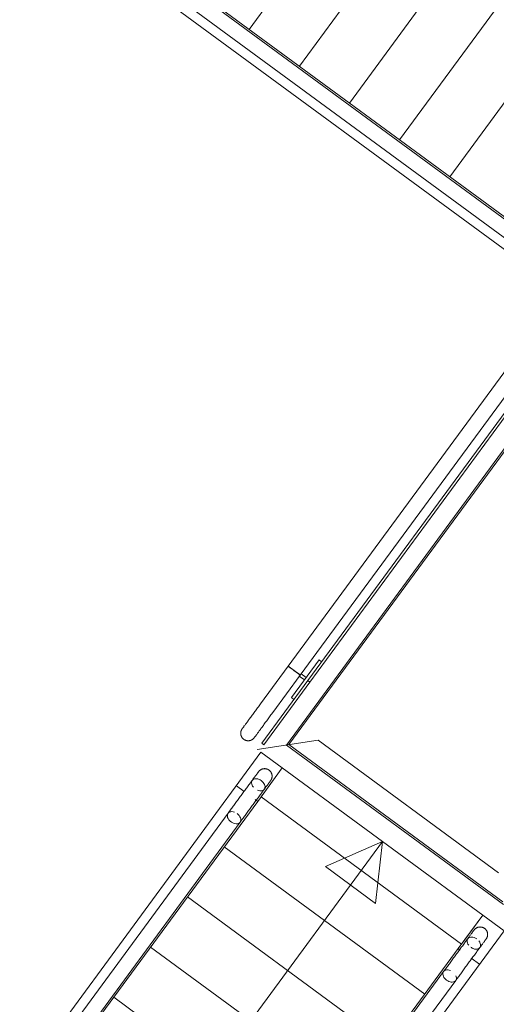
# Model space of a CAD drawing. Header units: metres. Extents: x 135583 to 135939, y 457896 to 458258.
# Tile 456 of 599: x 135742.97 to 135744.51, y 458042.49 to 458045.66. Entities that reach past the tile are written whole.
import ezdxf

# ---------------------------------------------------------------- set-up
doc = ezdxf.new("R2010")
doc.units = ezdxf.units.M
doc.linetypes.add('Hidden', pattern=[4, 2, -2])
doc.layers.add('NIEUWE INSTALLATIE', color=250, linetype='Continuous', lineweight=0)

msp = doc.modelspace()

# ---------------------------------------------------------------- linework, layer by layer
at = {"layer": 'NIEUWE INSTALLATIE'}
for p, q in [((135743.7110407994, 458045.6250812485), (135744.4984931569, 458046.696910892)), ((135743.8722181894, 458045.5066673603), (135744.6596705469, 458046.5784970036)), ((135744.0333955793, 458045.3882534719), (135744.8208479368, 458046.4600831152)), ((135744.1945729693, 458045.2698395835), (135744.9820253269, 458046.3416692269)), ((135744.3557503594, 458045.1514256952), (135745.1432027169, 458046.2232553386)), ((135743.0811472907, 458046.0878517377), (135744.8819945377, 458044.7648043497)), ((135744.8313607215, 458044.7947449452), (135743.1484963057, 458046.0311126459)), ((135743.1189331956, 458045.9928981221), (135744.8027637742, 458044.7558206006)), ((135744.55631115, 458044.5573818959), (135743.8363347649, 458043.5773962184)), ((135743.8752591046, 458043.5487992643), (135744.5952354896, 458044.5287849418)), ((135744.6194523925, 458044.5109932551), (135743.8994760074, 458043.5310075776)), ((135743.905923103, 458043.5262710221), (135744.6258994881, 458044.5062566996)), ((135743.9358073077, 458043.5973808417), (135743.8469968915, 458043.4764977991)), ((135743.9438661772, 458043.5914601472), (135743.9358073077, 458043.5973808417)), ((135743.8363600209, 458043.5773776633), (135743.7475496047, 458043.4564946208)), ((135743.8994609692, 458043.531018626), (135743.7514436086, 458043.3295468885)), ((135743.7578907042, 458043.324810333), (135743.9059080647, 458043.5262820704)), ((135743.7864739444, 458043.4278976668), (135743.8752843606, 458043.5487807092)), ((135743.8726516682, 458043.5507148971), (135743.8696249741, 458043.5529385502)), ((135743.8719023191, 458043.5450610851), (135743.8884417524, 458043.5329098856)), ((135743.8752591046, 458043.5487992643), (135743.8745959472, 458043.5492864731)), ((135743.8943624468, 458043.5409687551), (135743.8778230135, 458043.5531199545)), ((135743.8884417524, 458043.5329098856), (135743.8943624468, 458043.5409687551)), ((135743.9059080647, 458043.5262820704), (135743.8994609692, 458043.531018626)), ((135743.905923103, 458043.5262710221), (135743.8994760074, 458043.5310075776)), ((135743.8469968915, 458043.4764977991), (135743.855055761, 458043.4705771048)), ((135743.7864739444, 458043.4278976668), (135743.7858641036, 458043.4270675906)), ((135743.7514436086, 458043.3295468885), (135743.7578907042, 458043.324810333)), ((135743.817245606, 458043.2501817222), (135743.7382725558, 458043.1426886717)), ((135743.817245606, 458043.2501817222), (135743.7491576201, 458043.1575047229)), ((135743.6697721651, 458043.1930145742), (135743.6950657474, 458043.1744318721)), ((135743.7306278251, 458043.1483051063), (135743.7382725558, 458043.1426886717)), ((135743.7491576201, 458043.1575047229), (135744.3938671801, 458042.6838491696)), ((135743.7382725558, 458043.1426886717), (135743.0072946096, 458042.1477283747)), ((135743.6433189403, 458043.1049027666), (135742.9983108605, 458042.2269591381)), ((135743.0372352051, 458042.1983621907), (135743.6815334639, 458043.0753396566)), ((135743.6815542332, 458043.0753679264), (135743.6818836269, 458043.075816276)), ((135743.36102907, 458041.9536126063), (135744.1396003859, 458043.0133539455)), ((135743.6307437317, 458042.9963273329), (135744.2754532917, 458042.5226717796)), ((135744.1396003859, 458043.0133539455), (135743.9564622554, 458042.9329771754)), ((135744.1396003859, 458043.0133539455), (135744.1176396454, 458042.814563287)), ((135743.9564622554, 458042.9329771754), (135744.1176396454, 458042.814563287)), ((135743.5123298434, 458042.835149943), (135744.1570394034, 458042.3614943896)), ((135744.3829821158, 458042.6690331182), (135744.4619551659, 458042.7765261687)), ((135744.3938671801, 458042.6838491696), (135744.4619551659, 458042.7765261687)), ((135743.393915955, 458042.673972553), (135744.038625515, 458042.2003169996)), ((135743.6520041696, 458041.6740728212), (135744.3829821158, 458042.6690331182)), ((135744.3893391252, 458042.6643627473), (135744.3829821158, 458042.6690331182)), ((135744.4514825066, 458042.6187072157), (135744.4249783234, 458042.6381793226)), ((135744.3360484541, 458042.5952694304), (135743.6909970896, 458041.7172668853)), ((135744.3363150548, 458042.5956323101), (135744.3360692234, 458042.5952977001)), ((135743.7306312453, 458041.6896360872), (135744.3749727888, 458042.5666724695)), ((135743.2755020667, 458042.512795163), (135743.9202116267, 458042.0391396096))]:
    msp.add_line(p, q, dxfattribs=at)
at = {"layer": 'NIEUWE INSTALLATIE', "linetype": 'Hidden'}
for p, q in [((135744.8316686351, 458044.6963039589), (135742.9233283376, 458046.0983243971)), ((135743.8306694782, 458043.3237678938), (135745.8630664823, 458046.0901363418)), ((135743.8306694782, 458043.3237678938), (135745.8630664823, 458046.0901363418)), ((135743.8306694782, 458043.3237678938), (135745.8630664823, 458046.0901363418)), ((135743.8306694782, 458043.3237678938), (135745.8630664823, 458046.0901363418)), ((135743.8383582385, 458043.32494389), (135745.8674988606, 458046.0868799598)), ((135743.8383582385, 458043.32494389), (135745.8674988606, 458046.0868799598)), ((135743.8383582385, 458043.32494389), (135745.8674988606, 458046.0868799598)), ((135743.8383582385, 458043.32494389), (135745.8674988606, 458046.0868799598)), ((135745.9216947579, 458046.0470632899), (135743.9323708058, 458043.3393231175)), ((135745.9216947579, 458046.0470632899), (135743.9323708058, 458043.3393231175)), ((135743.7366569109, 458043.3093886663), (135743.9323708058, 458043.3393231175)), ((135743.9323708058, 458043.3393231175), (135743.7366569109, 458043.3093886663)), ((135743.7366569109, 458043.3093886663), (135743.9323708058, 458043.3393231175)), ((135743.9323708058, 458043.3393231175), (135743.7366569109, 458043.3093886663)), ((135743.9323708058, 458043.3393231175), (135744.5126094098, 458042.9130331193)), ((135743.9323708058, 458043.3393231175), (135744.5126094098, 458042.9130331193)), ((135743.8306694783, 458043.3237678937), (135744.5281646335, 458042.8113317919)), ((135743.8306694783, 458043.3237678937), (135744.5281646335, 458042.8113317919)), ((135743.8383582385, 458043.32494389), (135744.5269886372, 458042.8190205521)), ((135743.8383582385, 458043.32494389), (135744.5269886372, 458042.8190205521)), ((135742.9387942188, 458042.1980542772), (135743.7487452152, 458043.3005076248)), ((135743.7487452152, 458043.3005076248), (135744.5304555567, 458042.7262002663)), ((135744.5304555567, 458042.7262002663), (135743.7205045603, 458041.6237469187))]:
    msp.add_line(p, q, dxfattribs=at)
at = {"layer": 'NIEUWE INSTALLATIE', "flags": 128}
for points in [[(135743.7475496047, 458043.4564946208), (135743.7451819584, 458043.4532719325), (135743.7428180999, 458043.4500543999), (135743.7404618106, 458043.4468471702), (135743.7381168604, 458043.4436553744), (135743.7357870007, 458043.4404841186), (135743.7334759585, 458043.4373384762), (135743.7311874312, 458043.4342234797), (135743.7289250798, 458043.4311441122), (135743.7266925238, 458043.4281053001), (135743.7244933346, 458043.4251119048), (135743.7223310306, 458043.4221687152), (135743.7202090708, 458043.4192804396), (135743.7181308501, 458043.4164516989), (135743.7160996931, 458043.4136870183), (135743.7141188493, 458043.4109908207), (135743.7121914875, 458043.4083674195), (135743.7103206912, 458043.4058210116), (135743.7085094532, 458043.4033556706), (135743.7067606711, 458043.4009753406), (135743.7050771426, 458043.3986838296), (135743.703461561, 458043.3964848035), (135743.7019165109, 458043.3943817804), (135743.7004444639, 458043.3923781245), (135743.6990477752, 458043.3904770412), (135743.697728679, 458043.3886815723), (135743.6964892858, 458043.3869945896), (135743.6953315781, 458043.3854187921), (135743.694257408, 458043.3839567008), (135743.6932684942, 458043.3826106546), (135743.6923664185, 458043.3813828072), (135743.6915526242, 458043.3802751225), (135743.6908284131, 458043.3792893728), (135743.6901949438, 458043.378427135), (135743.6896532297, 458043.3776897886), (135743.6892041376, 458043.3770785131), (135743.6888483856, 458043.3765942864), (135743.6885865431, 458043.3762378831), (135743.6884190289, 458043.3760098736), (135743.6883461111, 458043.3759106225)], [(135743.7272670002, 458043.3473089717), (135743.7273143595, 458043.3473734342), (135743.7274563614, 458043.3475667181), (135743.7276927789, 458043.3478885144), (135743.7280232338, 458043.3483383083), (135743.7284471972, 458043.3489153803), (135743.7289639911, 458043.349618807), (135743.7295727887, 458043.3504474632), (135743.730272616, 458043.3514000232), (135743.7310623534, 458043.3524749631), (135743.7319407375, 458043.3536705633), (135743.7329063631, 458043.3549849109), (135743.7339576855, 458043.3564159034), (135743.7350930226, 458043.3579612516), (135743.7363105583, 458043.3596184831), (135743.7376083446, 458043.3613849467), (135743.7389843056, 458043.3632578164), (135743.7404362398, 458043.3652340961), (135743.7419618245, 458043.3673106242), (135743.7435586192, 458043.3694840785), (135743.7452240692, 458043.3717509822), (135743.7469555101, 458043.3741077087), (135743.7487501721, 458043.3765504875), (135743.7506051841, 458043.3790754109), (135743.7525175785, 458043.3816784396), (135743.7544842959, 458043.384355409), (135743.7565021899, 458043.3871020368), (135743.7585680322, 458043.389913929), (135743.7606785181, 458043.3927865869), (135743.7628302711, 458043.3957154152), (135743.7650198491, 458043.3986957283), (135743.7672437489, 458043.4017227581), (135743.7694984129, 458043.4047916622), (135743.7717802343, 458043.407897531), (135743.7740855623, 458043.4110353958), (135743.7764107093, 458043.4142002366), (135743.7787519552, 458043.4173869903), (135743.7811055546, 458043.4205905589), (135743.7834677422, 458043.4238058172), (135743.7858347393, 458043.4270276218), (135743.7864739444, 458043.4278976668)], [(135743.6935063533, 458043.3421452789), (135743.6927395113, 458043.3427326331), (135743.6919967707, 458043.343350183), (135743.6912793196, 458043.3439969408), (135743.6905883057, 458043.3446718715), (135743.6899248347, 458043.3453738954), (135743.6892899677, 458043.3461018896), (135743.6886847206, 458043.3468546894), (135743.6881100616, 458043.3476310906), (135743.6875669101, 458043.3484298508), (135743.687056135, 458043.3492496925), (135743.6865785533, 458043.3500893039), (135743.686134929, 458043.3509473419), (135743.6857259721, 458043.3518224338), (135743.6853523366, 458043.3527131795), (135743.6850146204, 458043.3536181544), (135743.6847133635, 458043.3545359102), (135743.6844490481, 458043.3554649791), (135743.6842220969, 458043.3564038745), (135743.6840328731, 458043.3573510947), (135743.6838816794, 458043.358305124), (135743.6837687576, 458043.3592644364), (135743.6836942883, 458043.3602274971), (135743.6836583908, 458043.3611927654), (135743.6836611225, 458043.3621586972), (135743.683702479, 458043.3631237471), (135743.6837823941, 458043.3640863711), (135743.6839007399, 458043.3650450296), (135743.6840573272, 458043.3659981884), (135743.6842519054, 458043.3669443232), (135743.6844841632, 458043.36788192), (135743.6847537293, 458043.3688094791), (135743.6850601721, 458043.3697255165), (135743.6854030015, 458043.3706285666), (135743.6857816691, 458043.3715171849), (135743.686195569, 458043.3723899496), (135743.6866440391, 458043.3732454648), (135743.6871263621, 458043.3740823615), (135743.6876417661, 458043.3748993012), (135743.6881894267, 458043.3756949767), (135743.6883426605, 458043.3759059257)], [(135743.6883426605, 458043.3759059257), (135743.6883900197, 458043.3759703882), (135743.6885320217, 458043.3761636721), (135743.6887684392, 458043.3764854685), (135743.689098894, 458043.3769352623), (135743.6895228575, 458043.3775123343), (135743.6900396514, 458043.378215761), (135743.690648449, 458043.3790444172), (135743.6913482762, 458043.3799969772), (135743.6921380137, 458043.3810719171), (135743.6923517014, 458043.3813627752)], [(135743.7272670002, 458043.3473089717), (135743.7266796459, 458043.3465421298), (135743.726062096, 458043.3457993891), (135743.7254153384, 458043.345081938), (135743.7247404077, 458043.3443909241), (135743.7240383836, 458043.3437274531), (135743.7233103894, 458043.3430925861), (135743.7225575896, 458043.3424873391), (135743.7217811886, 458043.3419126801), (135743.7209824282, 458043.3413695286), (135743.7201625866, 458043.3408587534), (135743.7193229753, 458043.3403811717), (135743.7184649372, 458043.3399375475), (135743.7175898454, 458043.3395285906), (135743.7166990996, 458043.3391549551), (135743.7157941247, 458043.3388172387), (135743.7148763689, 458043.3385159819), (135743.7139472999, 458043.3382516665), (135743.7130084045, 458043.3380247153), (135743.7120611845, 458043.3378354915), (135743.711107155, 458043.3376842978), (135743.7101478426, 458043.3375713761), (135743.7091847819, 458043.3374969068), (135743.7082195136, 458043.3374610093), (135743.707253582, 458043.337463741), (135743.706288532, 458043.3375050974), (135743.705325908, 458043.3375850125), (135743.7043672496, 458043.3377033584), (135743.7034140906, 458043.3378599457), (135743.7024679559, 458043.3380545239), (135743.7015303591, 458043.3382867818), (135743.7006027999, 458043.3385563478), (135743.6996867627, 458043.3388627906), (135743.6987837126, 458043.33920562), (135743.6978950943, 458043.3395842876), (135743.6970223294, 458043.3399981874), (135743.6961668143, 458043.3404466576), (135743.6953299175, 458043.3409289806), (135743.6945129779, 458043.3414443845), (135743.6937173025, 458043.3419920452), (135743.6935063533, 458043.3421452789)], [(135743.731049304, 458043.3524572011), (135743.7304769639, 458043.3516781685), (135743.7297527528, 458043.3506924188), (135743.7291192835, 458043.3498301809), (135743.7285775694, 458043.3490928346), (135743.7281284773, 458043.348481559), (135743.7277727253, 458043.3479973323), (135743.7275108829, 458043.3476409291), (135743.7273433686, 458043.3474129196), (135743.7272704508, 458043.3473136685)], [(135743.7410430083, 458043.2379185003), (135743.7416303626, 458043.2386853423), (135743.7422479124, 458043.2394280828), (135743.7428946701, 458043.2401455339), (135743.7435696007, 458043.2408365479), (135743.7442716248, 458043.2415000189), (135743.7449996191, 458043.2421348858), (135743.7457524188, 458043.2427401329), (135743.7465288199, 458043.2433147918), (135743.7473275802, 458043.2438579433), (135743.7481474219, 458043.2443687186), (135743.7489870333, 458043.2448463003), (135743.7498450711, 458043.2452899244), (135743.7507201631, 458043.2456988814), (135743.7516109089, 458043.246072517), (135743.7525158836, 458043.2464102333), (135743.7534336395, 458043.24671149), (135743.7543627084, 458043.2469758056), (135743.755301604, 458043.2472027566), (135743.7562488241, 458043.2473919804), (135743.7572028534, 458043.2475431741), (135743.7581621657, 458043.247656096), (135743.7591252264, 458043.2477305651), (135743.7600904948, 458043.2477664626), (135743.7610564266, 458043.247763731), (135743.7620214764, 458043.2477223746), (135743.7629841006, 458043.2476424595), (135743.7639427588, 458043.2475241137), (135743.7648959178, 458043.2473675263), (135743.7658420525, 458043.2471729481), (135743.7667796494, 458043.2469406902), (135743.7677072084, 458043.2466711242), (135743.7686232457, 458043.2463646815), (135743.7695262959, 458043.246021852), (135743.7704149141, 458043.2456431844), (135743.771287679, 458043.2452292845), (135743.7721431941, 458043.2447808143), (135743.772980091, 458043.2442984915), (135743.7737970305, 458043.2437830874), (135743.774592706, 458043.2432354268), (135743.7748036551, 458043.243082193)], [(135743.7748036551, 458043.243082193), (135743.7755704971, 458043.2424948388), (135743.7763132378, 458043.2418772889), (135743.7770306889, 458043.2412305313), (135743.7777217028, 458043.2405556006), (135743.7783851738, 458043.2398535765), (135743.7790200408, 458043.2391255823), (135743.7796252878, 458043.2383727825), (135743.7801999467, 458043.2375963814), (135743.7807430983, 458043.2367976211), (135743.7812538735, 458043.2359777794), (135743.7817314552, 458043.235138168), (135743.7821750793, 458043.2342801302), (135743.7825840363, 458043.2334050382), (135743.7829576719, 458043.2325142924), (135743.7832953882, 458043.2316093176), (135743.783596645, 458043.2306915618), (135743.7838609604, 458043.2297624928), (135743.7840879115, 458043.2288235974), (135743.7842771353, 458043.2278763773), (135743.7844283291, 458043.2269223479), (135743.7845412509, 458043.2259630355), (135743.78461572, 458043.2249999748), (135743.7846516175, 458043.2240347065), (135743.7846488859, 458043.2230687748), (135743.7846075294, 458043.2221037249), (135743.7845276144, 458043.2211411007), (135743.7844092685, 458043.2201824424), (135743.7842526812, 458043.2192292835), (135743.784058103, 458043.2182831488), (135743.7838258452, 458043.2173455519), (135743.7835562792, 458043.2164179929), (135743.7832498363, 458043.2155019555), (135743.7829070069, 458043.2145989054), (135743.7825283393, 458043.2137102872), (135743.7821144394, 458043.2128375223), (135743.7816659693, 458043.2119820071), (135743.7811836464, 458043.2111451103), (135743.7806682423, 458043.2103281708), (135743.7801205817, 458043.2095324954), (135743.7799673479, 458043.2093215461)], [(135743.7410430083, 458043.2379185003), (135743.7409956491, 458043.2378540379), (135743.7408536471, 458043.2376607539), (135743.7406172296, 458043.2373389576), (135743.7402867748, 458043.2368891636), (135743.7398628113, 458043.2363120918), (135743.7393460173, 458043.235608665), (135743.7387372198, 458043.2347800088), (135743.7380373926, 458043.2338274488), (135743.7372476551, 458043.2327525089), (135743.7363692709, 458043.2315569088), (135743.7354036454, 458043.230242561), (135743.734352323, 458043.2288115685), (135743.7332169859, 458043.2272662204), (135743.7319994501, 458043.225608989), (135743.7307016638, 458043.2238425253), (135743.7293257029, 458043.2219696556), (135743.7278737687, 458043.2199933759), (135743.7263481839, 458043.2179168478), (135743.7247513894, 458043.2157433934), (135743.7230859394, 458043.2134764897), (135743.7213544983, 458043.2111197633), (135743.7195598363, 458043.2086769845), (135743.7177048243, 458043.2061520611), (135743.7157924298, 458043.2035490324), (135743.7138257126, 458043.200872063), (135743.7118078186, 458043.1981254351), (135743.7097419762, 458043.195313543), (135743.7076314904, 458043.192440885), (135743.7054797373, 458043.1895120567), (135743.7032901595, 458043.1865317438), (135743.7010662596, 458043.1835047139), (135743.6988115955, 458043.1804358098), (135743.6965297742, 458043.177329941), (135743.6942244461, 458043.1741920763), (135743.6918992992, 458043.1710272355), (135743.6895580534, 458043.1678404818), (135743.6872044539, 458043.1646369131), (135743.6848422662, 458043.1614216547), (135743.6824752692, 458043.1581998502), (135743.6801072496, 458043.1549766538), (135743.6777419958, 458043.151757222), (135743.6753832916, 458043.1485467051), (135743.6730349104, 458043.1453502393), (135743.6707006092, 458043.1421729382), (135743.6683841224, 458043.1390198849), (135743.6660891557, 458043.1358961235), (135743.6638193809, 458043.1328066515), (135743.6615784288, 458043.1297564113), (135743.6593698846, 458043.1267502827), (135743.6571972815, 458043.1237930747), (135743.6550640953, 458043.1208895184), (135743.6529737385, 458043.1180442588), (135743.6509295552, 458043.1152618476), (135743.6489348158, 458043.1125467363), (135743.6469927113, 458043.1099032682), (135743.6451063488, 458043.1073356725), (135743.6433397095, 458043.1049310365)], [(135743.6819100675, 458043.0758522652), (135743.6837277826, 458043.0783264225), (135743.685604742, 458043.0808812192), (135743.6875379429, 458043.0835125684), (135743.6895242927, 458043.0862162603), (135743.6915606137, 458043.0889879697), (135743.693643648, 458043.0918232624), (135743.6957700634, 458043.0947176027), (135743.6979364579, 458043.09766636), (135743.7001393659, 458043.1006648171), (135743.7023752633, 458043.1037081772), (135743.7046405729, 458043.1067915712), (135743.7069316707, 458043.1099100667), (135743.7092448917, 458043.1130586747), (135743.7115765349, 458043.116232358), (135743.7139228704, 458043.1194260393), (135743.7162801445, 458043.1226346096), (135743.7186445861, 458043.1258529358), (135743.7210124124, 458043.1290758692), (135743.7233798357, 458043.1322982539), (135743.7257430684, 458043.1355149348), (135743.72809833, 458043.1387207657), (135743.7304418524, 458043.1419106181), (135743.7327698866, 458043.1450793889), (135743.735078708, 458043.1482220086), (135743.7373646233, 458043.1513334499), (135743.7396239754, 458043.154408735), (135743.7418531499, 458043.1574429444), (135743.7440485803, 458043.1604312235), (135743.7462067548, 458043.1633687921), (135743.7483242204, 458043.1662509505), (135743.7503975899, 458043.169073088), (135743.7524235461, 458043.1718306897), (135743.7543988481, 458043.1745193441), (135743.7563203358, 458043.1771347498), (135743.7581849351, 458043.1796727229), (135743.7599896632, 458043.1821292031), (135743.7617316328, 458043.1845002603), (135743.7634080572, 458043.1867821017), (135743.7650162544, 458043.1889710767), (135743.7665536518, 458043.1910636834), (135743.7680177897, 458043.1930565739), (135743.769406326, 458043.1949465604), (135743.7707170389, 458043.1967306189), (135743.7719478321, 458043.1984058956), (135743.7730967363, 458043.1999697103), (135743.7741619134, 458043.201419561), (135743.7751416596, 458043.2027531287), (135743.7760344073, 458043.2039682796), (135743.7768387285, 458043.20506307), (135743.7775533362, 458043.2060357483), (135743.7781770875, 458043.2068847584), (135743.7787089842, 458043.2076087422), (135743.7791481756, 458043.2082065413), (135743.779493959, 458043.2086771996), (135743.7797457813, 458043.2090199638), (135743.7799032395, 458043.2092342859), (135743.7799660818, 458043.2093198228)], [(135743.7372607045, 458043.2327702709), (135743.7377506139, 458043.2334371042), (135743.7384844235, 458043.2344359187), (135743.7391276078, 458043.23531138), (135743.7396791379, 458043.2360620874), (135743.7401381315, 458043.23668684), (135743.7405038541, 458043.2371846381), (135743.7407757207, 458043.2375546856), (135743.7409532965, 458043.2377963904), (135743.7410362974, 458043.2379093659)], [(135743.7799673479, 458043.2093215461), (135743.7799199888, 458043.2092570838), (135743.7797779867, 458043.2090637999), (135743.7795415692, 458043.2087420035), (135743.7792111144, 458043.2082922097), (135743.7787871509, 458043.2077151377), (135743.778270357, 458043.207011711), (135743.7776615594, 458043.2061830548), (135743.7769617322, 458043.2052304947), (135743.7761719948, 458043.2041555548), (135743.7760484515, 458043.2039873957)], [(135744.4341057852, 458042.7287387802), (135744.4346931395, 458042.7295056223), (135744.4353106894, 458042.7302483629), (135744.435957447, 458042.7309658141), (135744.4366323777, 458042.7316568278), (135744.4373344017, 458042.732320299), (135744.438062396, 458042.732955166), (135744.4388151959, 458042.7335604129), (135744.4395915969, 458042.7341350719), (135744.4403903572, 458042.7346782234), (135744.4412101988, 458042.7351889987), (135744.4420498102, 458042.7356665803), (135744.4429078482, 458042.7361102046), (135744.44378294, 458042.7365191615), (135744.4446736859, 458042.736892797), (135744.4455786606, 458042.7372305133), (135744.4464964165, 458042.7375317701), (135744.4474254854, 458042.7377960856), (135744.4483643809, 458042.7380230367), (135744.449311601, 458042.7382122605), (135744.4502656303, 458042.7383634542), (135744.4512249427, 458042.738476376), (135744.4521880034, 458042.7385508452), (135744.4531532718, 458042.7385867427), (135744.4541192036, 458042.7385840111), (135744.4550842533, 458042.7385426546), (135744.4560468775, 458042.7384627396), (135744.4570055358, 458042.7383443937), (135744.4579586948, 458042.7381878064), (135744.4589048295, 458042.7379932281), (135744.4598424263, 458042.7377609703), (135744.4607699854, 458042.7374914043), (135744.4616860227, 458042.7371849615), (135744.4625890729, 458042.7368421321), (135744.4634776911, 458042.7364634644), (135744.464350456, 458042.7360495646), (135744.4652059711, 458042.7356010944), (135744.4660428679, 458042.7351187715), (135744.4668598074, 458042.7346033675), (135744.467655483, 458042.7340557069), (135744.4678664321, 458042.7339024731)], [(135744.4678664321, 458042.7339024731), (135744.4686332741, 458042.7333151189), (135744.4693760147, 458042.7326975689), (135744.4700934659, 458042.7320508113), (135744.4707844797, 458042.7313758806), (135744.4714479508, 458042.7306738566), (135744.4720828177, 458042.7299458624), (135744.4726880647, 458042.7291930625), (135744.4732627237, 458042.7284166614), (135744.4738058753, 458042.7276179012), (135744.4743166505, 458042.7267980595), (135744.4747942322, 458042.7259584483), (135744.4752378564, 458042.7251004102), (135744.4756468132, 458042.7242253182), (135744.4760204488, 458042.7233345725), (135744.4763581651, 458042.7224295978), (135744.4766594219, 458042.7215118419), (135744.4769237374, 458042.720582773), (135744.4771506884, 458042.7196438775), (135744.4773399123, 458042.7186966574), (135744.477491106, 458042.717742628), (135744.4776040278, 458042.7167833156), (135744.477678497, 458042.7158202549), (135744.4777143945, 458042.7148549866), (135744.4777116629, 458042.7138890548), (135744.4776703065, 458042.7129240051), (135744.4775903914, 458042.7119613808), (135744.4774720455, 458042.7110027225), (135744.4773154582, 458042.7100495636), (135744.47712088, 458042.7091034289), (135744.4768886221, 458042.708165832), (135744.4766190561, 458042.707238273), (135744.4763126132, 458042.7063222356), (135744.4759697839, 458042.7054191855), (135744.4755911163, 458042.7045305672), (135744.4751772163, 458042.7036578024), (135744.4747287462, 458042.7028022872), (135744.4742464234, 458042.7019653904), (135744.4737310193, 458042.7011484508), (135744.4731833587, 458042.7003527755), (135744.4730301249, 458042.7001418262)], [(135744.4341057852, 458042.7287387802), (135744.4340584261, 458042.7286743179), (135744.4339164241, 458042.728481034), (135744.4336800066, 458042.7281592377), (135744.4333495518, 458042.7277094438), (135744.4329255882, 458042.7271323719), (135744.4324087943, 458042.7264289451), (135744.4317999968, 458042.7256002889), (135744.4311001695, 458042.7246477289), (135744.4303104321, 458042.7235727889), (135744.4294320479, 458042.7223771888), (135744.4284664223, 458042.7210628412), (135744.4274151, 458042.7196318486), (135744.4262797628, 458042.7180865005), (135744.4250622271, 458042.7164292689), (135744.4237644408, 458042.7146628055), (135744.4223884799, 458042.7127899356), (135744.4209365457, 458042.710813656), (135744.4194109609, 458042.7087371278), (135744.4178141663, 458042.7065636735), (135744.4161487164, 458042.7042967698), (135744.4144172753, 458042.7019400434), (135744.4126226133, 458042.6994972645), (135744.4107676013, 458042.6969723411), (135744.4088552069, 458042.6943693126), (135744.4068884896, 458042.691692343), (135744.4048705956, 458042.6889457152), (135744.4028047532, 458042.6861338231), (135744.4006942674, 458042.6832611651), (135744.3985425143, 458042.6803323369), (135744.3963529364, 458042.6773520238), (135744.3941290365, 458042.674324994), (135744.3918743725, 458042.6712560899), (135744.3895925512, 458042.6681502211), (135744.3872872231, 458042.6650123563), (135744.3849620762, 458042.6618475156), (135744.3826208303, 458042.6586607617), (135744.3802672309, 458042.6554571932), (135744.3779050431, 458042.6522419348), (135744.3755380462, 458042.6490201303), (135744.3731700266, 458042.6457969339), (135744.3708047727, 458042.6425775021), (135744.3684460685, 458042.6393669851), (135744.3660976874, 458042.6361705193), (135744.3637633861, 458042.6329932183), (135744.3614468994, 458042.629840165), (135744.3591519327, 458042.6267164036), (135744.3568821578, 458042.6236269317), (135744.3546412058, 458042.6205766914), (135744.3524326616, 458042.6175705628), (135744.3502600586, 458042.6146133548), (135744.3481268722, 458042.6117097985), (135744.3460365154, 458042.6088645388), (135744.3439923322, 458042.6060821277), (135744.3419975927, 458042.6033670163), (135744.3400554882, 458042.6007235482), (135744.3381691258, 458042.5981559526), (135744.3363415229, 458042.5956683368), (135744.3360486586, 458042.5952697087)], [(135744.4303234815, 458042.7235905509), (135744.4308134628, 458042.7242574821), (135744.4315472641, 458042.7252562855), (135744.43219044, 458042.7261317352), (135744.4327419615, 458042.726882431), (135744.4332009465, 458042.7275071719), (135744.4335666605, 458042.7280049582), (135744.4338385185, 458042.728374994), (135744.4340160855, 458042.7286166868), (135744.4340990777, 458042.7287296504)], [(135744.3749730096, 458042.56667277), (135744.3767907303, 458042.569146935), (135744.378667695, 458042.5717017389), (135744.380600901, 458042.5743330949), (135744.3825872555, 458042.5770367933), (135744.3846235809, 458042.5798085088), (135744.3867066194, 458042.5826438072), (135744.3888330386, 458042.5855381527), (135744.3909994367, 458042.5884869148), (135744.393202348, 458042.5914853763), (135744.3954382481, 458042.5945287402), (135744.3977035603, 458042.5976121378), (135744.3999946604, 458042.6007306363), (135744.4023078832, 458042.6038792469), (135744.404639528, 458042.6070529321), (135744.4069858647, 458042.6102466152), (135744.4093431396, 458042.6134551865), (135744.4117075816, 458042.6166735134), (135744.4140754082, 458042.6198964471), (135744.4164428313, 458042.6231188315), (135744.4188060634, 458042.6263355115), (135744.421161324, 458042.6295413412), (135744.4235048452, 458042.6327311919), (135744.4258328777, 458042.6358999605), (135744.4281416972, 458042.6390425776), (135744.4304276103, 458042.6421540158), (135744.4326869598, 458042.6452292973), (135744.4349161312, 458042.6482635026), (135744.4371115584, 458042.6512517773), (135744.4392697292, 458042.654189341), (135744.441387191, 458042.6570714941), (135744.4434605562, 458042.6598936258), (135744.4454865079, 458042.6626512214), (135744.447461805, 458042.6653398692), (135744.4493832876, 458042.667955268), (135744.4512478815, 458042.6704932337), (135744.453052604, 458042.6729497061), (135744.4547945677, 458042.6753207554), (135744.4564709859, 458042.6776025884), (135744.4580791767, 458042.6797915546), (135744.4596165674, 458042.6818841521), (135744.4610806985, 458042.6838770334), (135744.4624692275, 458042.6857670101), (135744.4637799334, 458042.6875510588), (135744.465010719, 458042.6892263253), (135744.4661596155, 458042.6907901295), (135744.4672247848, 458042.6922399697), (135744.468204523, 458042.6935735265), (135744.4690972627, 458042.6947886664), (135744.4699015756, 458042.6958834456), (135744.4706161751, 458042.6968561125), (135744.4712399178, 458042.6977051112), (135744.471771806, 458042.6984290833), (135744.4722109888, 458042.6990268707), (135744.4725567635, 458042.6994975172), (135744.4728085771, 458042.6998402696), (135744.4729660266, 458042.7000545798), (135744.4730288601, 458042.7001401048)], [(135744.4730301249, 458042.7001418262), (135744.4729827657, 458042.7000773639), (135744.4728407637, 458042.6998840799), (135744.4726043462, 458042.6995622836), (135744.4722738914, 458042.6991124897), (135744.471849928, 458042.6985354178), (135744.471333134, 458042.697831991), (135744.4707243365, 458042.6970033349), (135744.4700245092, 458042.6960507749), (135744.4692347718, 458042.694975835), (135744.4691113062, 458042.6948077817)]]:
    msp.add_lwpolyline(points, dxfattribs=at)
at = {"layer": 'NIEUWE INSTALLATIE', "linetype": 'Hidden'}
msp.add_arc((135755.3085157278, 458037.1033767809), 11.06699999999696, 143.6960000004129, 323.6959999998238, dxfattribs=at)
msp.add_arc((135755.3085157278, 458037.1033767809), 11.06699999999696, 143.6960000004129, 323.6959999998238, dxfattribs=at)
at = {"layer": 'NIEUWE INSTALLATIE'}
for centre, major_axis, ratio, start_param, end_param in [((135743.8557969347, 458043.5630977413), (-0.01946216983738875, 0.01429847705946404), 1e-06, 3.665191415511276, 8.377580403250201), ((135743.8557969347, 458043.5630977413), (0.01946216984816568, -0.01429847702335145), 1e-06, 3.141592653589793, 6.283185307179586), ((135743.8558221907, 458043.5630791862), (-0.01946216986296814, 0.01429847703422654), 1e-06, 0, 5.063268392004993), ((135743.8558221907, 458043.5630791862), (-0.01946216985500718, 0.01429847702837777), 1e-06, 0, 3.926990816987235), ((135743.8558221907, 458043.5630791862), (0.019462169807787, -0.01429847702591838), 9.999999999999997e-07, 2.490221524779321, 2.617993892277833), ((135743.8558221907, 458043.5630791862), (-0.01946216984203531, 0.01429847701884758), 1e-06, 5.331155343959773, 5.497787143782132), ((135743.8558221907, 458043.5630791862), (-0.0194621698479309, 0.01429847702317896), 1e-06, 5.067619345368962, 5.327868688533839), ((135743.8557969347, 458043.5630977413), (0.01946216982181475, -0.01429847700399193), 1e-06, 5.331155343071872, 5.497787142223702), ((135743.8558221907, 458043.5630791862), (-0.021864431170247, 0.01025520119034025), 0.9999999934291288, 2.737991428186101, 2.87299859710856)]:
    msp.add_ellipse(centre, major_axis=major_axis, ratio=ratio, start_param=start_param, end_param=end_param, dxfattribs=at)
for points in [[(135743.8363600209, 458043.5773776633), (135743.8355531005, 458043.576279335), (135743.8348447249, 458043.5751226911), (135743.834233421, 458043.573902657)], [(135743.8726038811, 458043.5457126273), (135743.8735854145, 458043.5466606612), (135743.8744774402, 458043.547682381), (135743.8752843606, 458043.5487807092)], [(135743.7243430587, 458043.1883506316), (135743.722601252, 458043.190441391), (135743.7197635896, 458043.1949352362), (135743.7179761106, 458043.2017713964), (135743.718855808, 458043.2079235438), (135743.7223206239, 458043.2126366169), (135743.7279217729, 458043.2153302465), (135743.7350276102, 458043.2156911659), (135743.7427291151, 458043.2136635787), (135743.7476612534, 458043.2108845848), (135743.7499259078, 458043.209220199)], [(135743.7499259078, 458043.209220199), (135743.7521906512, 458043.2075569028), (135743.7563179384, 458043.2036825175), (135743.7605600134, 458043.1969213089), (135743.762334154, 458043.1900557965), (135743.7614307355, 458043.1838803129), (135743.7579795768, 458043.1791895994), (135743.752365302, 458043.176501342), (135743.745297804, 458043.1761691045), (135743.740170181, 458043.1775325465), (135743.7376564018, 458043.1785692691)], [(135743.6639929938, 458043.1078666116), (135743.6611525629, 458043.1089330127), (135743.655395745, 458043.1101455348), (135743.6478181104, 458043.1089163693), (135743.6442827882, 458043.1061869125), (135743.6429861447, 458043.1044497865)], [(135743.6819104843, 458043.0758528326), (135743.6831871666, 458043.0775908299), (135743.684725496, 458043.0818076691), (135743.6836373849, 458043.0893951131), (135743.6793193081, 458043.0970956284), (135743.6747313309, 458043.1015292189), (135743.6721818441, 458043.1033999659)], [(135744.4167672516, 458042.6799623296), (135744.4149005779, 458042.6823541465), (135744.4120227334, 458042.6874853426), (135744.4109306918, 458042.6950839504), (135744.412478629, 458042.6992735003), (135744.4137487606, 458042.7010301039)], [(135744.4526731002, 458042.6724331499), (135744.4513961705, 458042.6706953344), (135744.4478319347, 458042.667966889), (135744.4402661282, 458042.6667373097), (135744.4316269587, 458042.6685562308), (135744.4260246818, 458042.6716092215), (135744.4234774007, 458042.6734829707)]]:
    msp.add_open_spline(points, degree=3, dxfattribs=at)
for points, knots in [([(135743.6429857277, 458043.104449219), (135743.6417090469, 458043.1027115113), (135743.6401657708, 458043.0984888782), (135743.6412367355, 458043.0908778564), (135743.6455374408, 458043.083153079), (135743.6501217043, 458043.0787141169), (135743.65267056, 458043.0768424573)], [-0.4999863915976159, -0.4999863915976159, -0.4999863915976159, -0.4999863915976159, -0.375, -0.25, -0.125, 0, 0, 0, 0]), ([(135743.65267056, 458043.0768424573), (135743.6552185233, 458043.0749695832), (135743.6608248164, 458043.0719217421), (135743.6694819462, 458043.0701266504), (135743.6770651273, 458043.0713796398), (135743.6806334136, 458043.0741145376), (135743.6819100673, 458043.0758522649)], [-1, -1, -1, -1, -0.875, -0.75, -0.625, -0.5000136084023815, -0.5000136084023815, -0.5000136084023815, -0.5000136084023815]), ([(135744.4137491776, 458042.7010306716), (135744.4150258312, 458042.7027683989), (135744.4185941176, 458042.7055032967), (135744.4261772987, 458042.7067562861), (135744.4348344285, 458042.7049611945), (135744.4404407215, 458042.7019133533), (135744.4429886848, 458042.7000404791)], [0.5000136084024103, 0.5000136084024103, 0.5000136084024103, 0.5000136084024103, 0.625, 0.75, 0.875, 1, 1, 1, 1]), ([(135744.4496925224, 458042.6935521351), (135744.4515553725, 458042.6911549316), (135744.4544216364, 458042.6860075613), (135744.455496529, 458042.678385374), (135744.4539436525, 458042.6741900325), (135744.4526735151, 458042.6724337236)], [0.125, 0.125, 0.125, 0.125, 0.25, 0.375, 0.4999863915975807, 0.4999863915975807, 0.4999863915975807, 0.4999863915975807]), ([(135744.345733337, 458042.5676627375), (135744.3434685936, 458042.5693260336), (135744.3393413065, 458042.573200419), (135744.3350992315, 458042.5799616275), (135744.3333250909, 458042.58682714), (135744.3342285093, 458042.5930026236), (135744.3376796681, 458042.5976933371), (135744.3432939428, 458042.6003815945), (135744.3502975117, 458042.6007108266), (135744.3553499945, 458042.5993870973), (135744.3577980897, 458042.5983972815)], [0, 0, 0, 0, 0.1111111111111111, 0.2222222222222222, 0.3333333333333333, 0.4444444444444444, 0.5555555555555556, 0.6666666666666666, 0.7777777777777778, 0.8858737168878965, 0.8858737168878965, 0.8858737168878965, 0.8858737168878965]), ([(135744.3755087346, 458042.5818763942), (135744.3765011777, 458042.5796317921), (135744.3776807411, 458042.5750948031), (135744.3768034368, 458042.5689593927), (135744.373338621, 458042.5642463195), (135744.367737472, 458042.5615526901), (135744.3606316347, 458042.5611917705), (135744.3529301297, 458042.5632193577), (135744.3479979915, 458042.5659983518), (135744.345733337, 458042.5676627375)], [0.2231290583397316, 0.2231290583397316, 0.2231290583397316, 0.2231290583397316, 0.3333333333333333, 0.4444444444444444, 0.5555555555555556, 0.6666666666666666, 0.7777777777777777, 0.8888888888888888, 1, 1, 1, 1])]:
    msp.add_open_spline(points, degree=3, knots=knots, dxfattribs=at)

doc.saveas('drawing.dxf')
